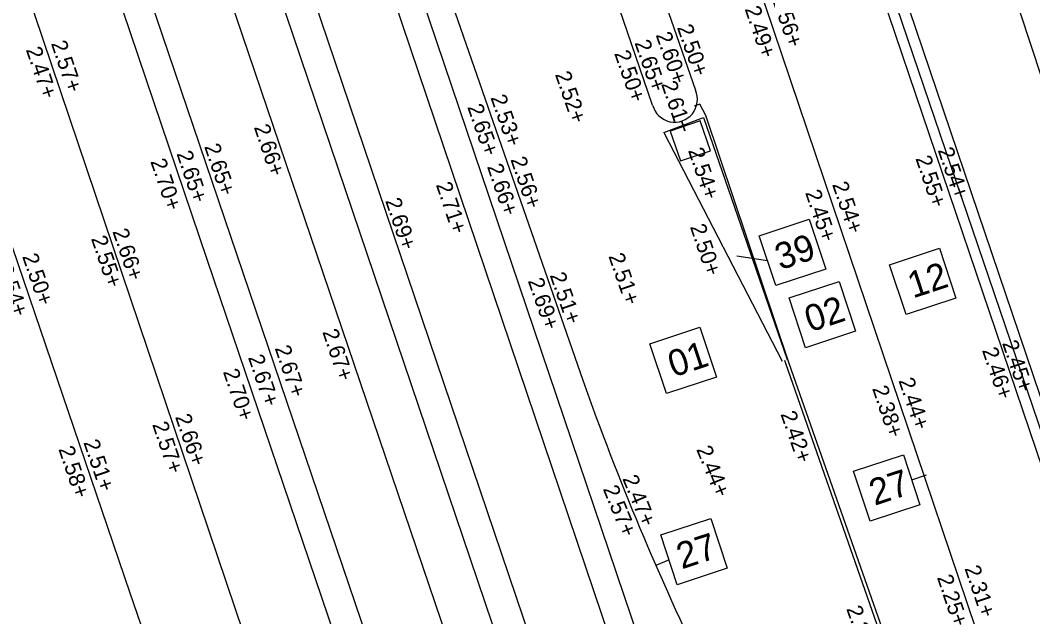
# Model space of a CAD drawing. Extents: x 122462 to 123306, y 485548 to 486417.
# Drawn here: x 122832.7 to 122851.95, y 486084.73 to 486096.08 of the extents above; entities that cross this region are included whole.
import ezdxf

# ---------------------------------------------------------------- set-up
doc = ezdxf.new("R2010")
doc.units = 0
for name, color, linetype in [('B-WE-AL-WERKGRENS-G', 7, 'Continuous'), ('B-WE-IE-TERREINAFSCHEIDING_KUNSTMATIG_HEKWERK-G', 7, 'Continuous'), ('B-WE-OG-HOOGTEPUNT-S', 7, 'Continuous'), ('B-WE-OG-TOPOGRAFIE_MUUR-G', 7, 'Continuous'), ('B-WE-OG-TOPOGRAFIE_RAILS-G', 7, 'Continuous'), ('B-WE-VW-MARKERING_LANGS_STREEP_DOORGETROKKEN_010-G', 7, 'Continuous'), ('V markering ononderbroken streep 10 cm', 7, 'Continuous'), ('V markering verdrijvingsvlakken', 7, 'Continuous'), ('V materiaalscheiding algemeen', 7, 'Continuous'), ('V meubilair gele koker en bord', 7, 'Continuous'), ('V trottoirband 180-200x250 mm specie', 7, 'Continuous'), ('V zaaglijn', 7, 'Continuous'), ('V-WE-GR-BOOM-S', 7, 'Continuous'), ('X-WE-AL-TEKENBLAD-S', 7, 'Continuous')]:
    doc.layers.add(name, color=color, linetype=linetype)

msp = doc.modelspace()

# ---------------------------------------------------------------- linework, layer by layer
at = {"layer": 'B-WE-AL-WERKGRENS-G'}
msp.add_lwpolyline([(122857.632, 486078.279), (122830.484, 486160.606), (122900.937, 486183.81), (122887.855, 486222.555), (122665.445, 486149.273), (122678.196, 486110.449), (122807.072, 486152.895), (122835.324, 486068.154)], dxfattribs=at)
at = {"layer": 'B-WE-IE-TERREINAFSCHEIDING_KUNSTMATIG_HEKWERK-G'}
msp.add_lwpolyline([(122853.708, 486083.572), (122845.028, 486109.114)], dxfattribs=at)
at = {"layer": 'B-WE-OG-TOPOGRAFIE_MUUR-G'}
for points in [[(122845.227, 486109.178), (122849.336, 486097.077), (122853.924, 486083.518)], [(122844.944, 486109.076), (122844.85, 486109.044), (122848.957, 486096.949), (122853.545, 486083.39), (122853.637, 486083.421)]]:
    msp.add_lwpolyline(points, dxfattribs=at)
at = {"layer": 'B-WE-OG-TOPOGRAFIE_RAILS-G'}
for p, q in [((122836.339, 486106.728), (122844.174, 486083.54)), ((122834.974, 486106.268), (122842.81, 486083.078)), ((122833.474, 486105.961), (122841.189, 486083.208)), ((122832.11, 486105.5), (122839.825, 486082.745))]:
    msp.add_line(p, q, dxfattribs=at)
at = {"layer": 'B-WE-VW-MARKERING_LANGS_STREEP_DOORGETROKKEN_010-G'}
msp.add_lwpolyline([(122842.379, 486082.508), (122834.669, 486105.323), (122830.244, 486118.192), (122825.281, 486132.973), (122822.384, 486141.602), (122818.71, 486152.508)], dxfattribs=at)
at = {"layer": 'V markering ononderbroken streep 10 cm'}
msp.add_lwpolyline([(122847.233, 486089.613), (122847.251, 486089.56), (122850.402, 486080.536)], dxfattribs=at)
at = {"layer": 'V markering verdrijvingsvlakken'}
for p, q in [((122845.691, 486094.234), (122847.28, 486089.629)), ((122844.938, 486093.946), (122847.186, 486089.596))]:
    msp.add_line(p, q, dxfattribs=at)
msp.add_lwpolyline([(122844.938, 486093.946), (122845.691, 486094.234)], dxfattribs=at)
at = {"layer": 'V materiaalscheiding algemeen'}
msp.add_lwpolyline([(122850.333, 486080.977), (122847.321, 486089.552), (122845.733, 486094.267), (122845.621, 486094.487), (122845.512, 486094.45)], dxfattribs=at)
at = {"layer": 'V meubilair gele koker en bord'}
msp.add_lwpolyline([(122845.626, 486094.167), (122845.059, 486093.972), (122845.254, 486093.405), (122845.821, 486093.6)], close=True, dxfattribs=at)
at = {"layer": 'V trottoirband 180-200x250 mm specie'}
for points in [[(122851.83, 486081.654), (122846.225, 486098.276), (122841.156, 486113.188), (122837.659, 486123.568)], [(122844.724, 486094.463), (122841.797, 486103.007), (122838.189, 486113.625), (122835.183, 486122.458)], [(122839.022, 486113.767), (122842.561, 486103.334), (122845.536, 486094.754)], [(122837.147, 486107.234), (122843.393, 486089.234)]]:
    msp.add_lwpolyline(points, dxfattribs=at)
for centre, radius, start, end in [((122845.142, 486094.575), 0.433, 194.9692, 24.4635), ((122894.37, 486107.307), 54.085, 199.521, 205.9131)]:
    msp.add_arc(centre, radius, start, end, dxfattribs=at)
at = {"layer": 'V zaaglijn'}
msp.add_line((122846.099, 486079.474), (122837.702, 486104.29), dxfattribs=at)
at = {"layer": 'V-WE-GR-BOOM-S'}
for points in [[(122839.772, 486076.05), (122830.973, 486102.107), (122827.132, 486113.429)], [(122831.584, 486105.321), (122832.323, 486103.149), (122836.246, 486091.538), (122841.344, 486076.501)], [(122829.02, 486102.127), (122834.782, 486085.189), (122838.152, 486075.372)]]:
    msp.add_lwpolyline(points, dxfattribs=at)
at = {"layer": 'X-WE-AL-TEKENBLAD-S'}
for p, q in [((122846.908, 486091.507), (122846.327, 486091.593)), ((122849.651, 486087.339), (122849.932, 486087.433)), ((122845.036, 486085.816), (122844.785, 486085.706))]:
    msp.add_line(p, q, dxfattribs=at)
for points in [[(122846.752, 486091.982), (122847.701, 486092.295), (122848.015, 486091.346), (122847.065, 486091.032)], [(122849.228, 486091.43), (122850.178, 486091.744), (122850.491, 486090.794), (122849.542, 486090.481)], [(122847.318, 486090.8), (122848.268, 486091.113), (122848.581, 486090.164), (122847.632, 486089.85)], [(122844.672, 486089.927), (122845.621, 486090.24), (122845.935, 486089.29), (122844.985, 486088.977)], [(122848.544, 486087.5), (122849.494, 486087.813), (122849.807, 486086.864), (122848.858, 486086.55)], [(122844.879, 486086.291), (122845.829, 486086.604), (122846.142, 486085.654), (122845.193, 486085.341)]]:
    msp.add_lwpolyline(points, close=True, dxfattribs=at)

# ---------------------------------------------------------------- texts
at = {"layer": 'B-WE-OG-HOOGTEPUNT-S'}
for s, rotation, p in [('2.56+', 288.6343, (122846.985, 486096.501)), ('2.49+', 288.6343, (122846.471, 486096.298)), ('2.50+', 289.1368, (122845.183, 486095.947)), ('2.57+', 288.6589, (122833.28, 486095.642)), ('2.65+', 289.1368, (122844.376, 486095.654)), ('2.60+', 289.1368, (122844.778, 486095.804)), ('2.47+', 288.6589, (122832.803, 486095.523)), ('2.50+', 289.1368, (122843.99, 486095.453)), ('2.52+', 289.1368, (122842.863, 486095.053)), ('2.61+', 288.6343, (122844.883, 486094.871)), ('2.53+', 289.1368, (122841.637, 486094.612)), ('2.65+', 289.1368, (122841.196, 486094.432)), ('2.66+', 288.597, (122837.138, 486094.048)), ('2.65+', 288.597, (122835.667, 486093.545)), ('2.65+', 288.597, (122836.194, 486093.681)), ('2.54+', 288.6343, (122845.394, 486093.604)), ('2.54+', 288.6343, (122850.142, 486093.611)), ('2.70+', 288.597, (122835.17, 486093.397)), ('2.56+', 288.5969, (122842.017, 486093.433)), ('2.55+', 288.6343, (122849.718, 486093.454)), ('2.66+', 288.5969, (122841.572, 486093.298)), ('2.71+', 288.5969, (122840.6, 486092.952)), ('2.54+', 288.6343, (122848.134, 486092.958)), ('2.45+', 288.6343, (122847.62, 486092.803)), ('2.69+', 288.5969, (122839.636, 486092.647)), ('2.50+', 288.6343, (122845.43, 486092.153)), ('2.66+', 288.6589, (122834.449, 486092.065)), ('2.55+', 288.6589, (122834.042, 486091.929)), ('2.50+', 288.6589, (122832.733, 486091.59)), ('2.51+', 289.1368, (122843.879, 486091.595)), ('2.54+', 288.6589, (122832.253, 486091.381)), ('2.51+', 289.1368, (122842.764, 486091.231)), ('2.69+', 289.1368, (122842.347, 486091.124)), ('2.67+', 288.5969, (122838.44, 486090.153)), ('2.67+', 288.5969, (122837.535, 486089.843)), ('2.45+', 288.6343, (122851.366, 486089.94)), ('2.67+', 288.5969, (122837.027, 486089.668)), ('2.46+', 288.6343, (122850.983, 486089.804)), ('2.70+', 288.5969, (122836.55, 486089.396)), ('2.38+', 288.6343, (122848.895, 486089.076)), ('2.44+', 288.6343, (122849.395, 486089.226)), ('2.66+', 288.6589, (122835.641, 486088.536)), ('2.42+', 289.2482, (122847.151, 486088.589)), ('2.57+', 288.6589, (122835.205, 486088.391)), ('2.58+', 288.6589, (122833.421, 486087.925)), ('2.51+', 288.6589, (122833.896, 486088.051)), ('2.44+', 292.1089, (122845.549, 486087.918)), ('2.47+', 292.1089, (122844.144, 486087.361)), ('2.57+', 292.1089, (122843.773, 486087.165)), ('2.31+', 288.6343, (122850.65, 486085.654)), ('2.25+', 288.6343, (122850.127, 486085.479)), ('2.29+', 289.2482, (122848.402, 486084.886))]:
    msp.add_text(s, height=0.3, rotation=rotation, dxfattribs=at).set_placement(p)
at = {"layer": 'X-WE-AL-TEKENBLAD-S'}
for s, p in [('39', (122847.15, 486091.324)), ('12', (122849.674, 486090.787)), ('02', (122847.716, 486090.142)), ('01', (122845.117, 486089.284)), ('27', (122848.943, 486086.842)), ('27', (122845.278, 486085.632))]:
    msp.add_text(s, height=0.5, rotation=18.2603, dxfattribs=at).set_placement(p)

doc.saveas('drawing.dxf')
